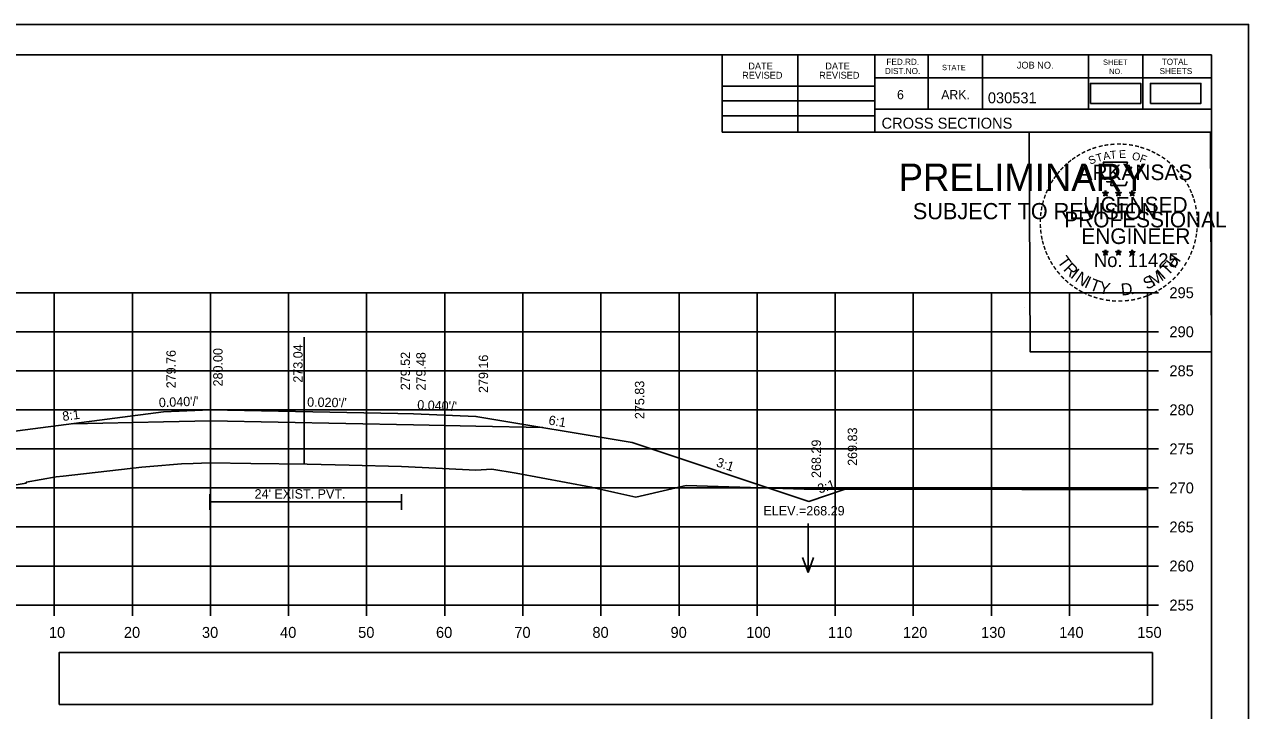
# Model space of a CAD drawing. Extents: x 285 to 4233, y -659 to 3710.
# Drawn here: x 1229.9 to 1386.6, y 1791.1 to 1878.9 of the extents above; entities that cross this region are included whole.
import ezdxf

# ---------------------------------------------------------------- set-up
doc = ezdxf.new("R2010")
doc.units = 0
for name, color, linetype in [('R_Alt Surface', 7, 'Continuous'), ('R_Axis', 7, 'Continuous'), ('R_Axis Annot', 7, 'Continuous'), ('R_Border', 7, 'Continuous'), ('R_Border PE', 7, 'Continuous'), ('R_Border Prem', 7, 'Continuous'), ('R_Exist Surface', 7, 'Continuous'), ('R_Fin Surface', 7, 'Continuous'), ('R_Grid', 7, 'Continuous'), ('R_No Plot', 7, 'Continuous'), ('R_Water', 7, 'Continuous'), ('R_Water Annot', 7, 'Continuous'), ('R_Xsect Elev', 7, 'Continuous'), ('R_Xsect Slope', 7, 'Continuous')]:
    doc.layers.add(name, color=color, linetype=linetype)

msp = doc.modelspace()

# ---------------------------------------------------------------- linework, layer by layer
at = {"layer": 'R_Alt Surface'}
for points in [[(1235.99, 1827.81), (1247.68, 1828.04), (1253.68, 1828.16), (1253.68, 1828.16), (1279.68, 1827.64), (1287.68, 1827.48), (1296.24, 1827.31)], [(1253.6, 1818.78), (1253.6, 1816.78)], [(1278.16, 1818.78), (1278.16, 1816.78)], [(1253.6, 1817.78), (1278.16, 1817.78)]]:
    msp.add_lwpolyline(points, dxfattribs=at)
at = {"layer": 'R_Axis'}
for p, q in [((1373.68, 1804.58), (1373.68, 1844.58)), ((1375.08, 1844.58), (1373.68, 1844.58)), ((1375.08, 1839.58), (1373.68, 1839.58)), ((1375.08, 1834.58), (1373.68, 1834.58)), ((1375.08, 1829.58), (1373.68, 1829.58)), ((1375.08, 1824.58), (1373.68, 1824.58)), ((1375.08, 1819.58), (1373.68, 1819.58)), ((1375.08, 1814.58), (1373.68, 1814.58)), ((1375.08, 1809.58), (1373.68, 1809.58)), ((1073.68, 1804.58), (1373.68, 1804.58)), ((1233.68, 1803.18), (1233.68, 1804.58)), ((1243.68, 1803.18), (1243.68, 1804.58)), ((1253.68, 1803.18), (1253.68, 1804.58)), ((1263.68, 1803.18), (1263.68, 1804.58)), ((1273.68, 1803.18), (1273.68, 1804.58)), ((1283.68, 1803.18), (1283.68, 1804.58)), ((1293.68, 1803.18), (1293.68, 1804.58)), ((1303.68, 1803.18), (1303.68, 1804.58)), ((1313.68, 1803.18), (1313.68, 1804.58)), ((1323.68, 1803.18), (1323.68, 1804.58)), ((1333.68, 1803.18), (1333.68, 1804.58)), ((1343.68, 1803.18), (1343.68, 1804.58)), ((1353.68, 1803.18), (1353.68, 1804.58)), ((1363.68, 1803.18), (1363.68, 1804.58)), ((1373.68, 1803.18), (1373.68, 1804.58)), ((1375.08, 1804.58), (1373.68, 1804.58))]:
    msp.add_line(p, q, dxfattribs=at)
at = {"layer": 'R_Axis Annot'}
for points in [[(1366.36, 1868.82), (1372.81, 1868.82), (1372.81, 1871.38), (1366.36, 1871.38)], [(1374.05, 1868.82), (1380.51, 1868.82), (1380.51, 1871.38), (1374.05, 1871.38)], [(1234.3, 1791.85), (1374.3, 1791.85), (1374.3, 1798.5), (1234.3, 1798.5)]]:
    msp.add_lwpolyline(points, close=True, dxfattribs=at)
at = {"layer": 'R_Border'}
for p, q in [((1065.68, 1875.04), (1381.86, 1875.04)), ((1319.22, 1865.16), (1319.22, 1875.04)), ((1328.9, 1865.16), (1328.9, 1875.04)), ((1338.76, 1875.04), (1338.76, 1865.16)), ((1345.6, 1875.04), (1345.6, 1868.1)), ((1352.54, 1875.04), (1352.54, 1868.1)), ((1366.12, 1875.04), (1366.12, 1868.1)), ((1373.06, 1875.04), (1373.06, 1868.1)), ((1381.86, 1669.58), (1381.86, 1875.04)), ((1381.86, 1872.1), (1338.76, 1872.1)), ((1381.86, 1872.12), (1381.86, 1872.12)), ((1319.22, 1871.02), (1338.76, 1871.02)), ((1319.22, 1869.16), (1338.76, 1869.16)), ((1319.22, 1867.22), (1338.76, 1867.22)), ((1381.86, 1868.1), (1338.76, 1868.1)), ((1341.72, 1868.1), (1381.86, 1868.1)), ((1381.86, 1865.16), (1319.22, 1865.16))]:
    msp.add_line(p, q, dxfattribs=at)
at = {"layer": 'R_Border PE'}
for p, q in [((1368.29, 1857.67), (1368.25, 1857.41)), ((1368.29, 1857.3), (1368.29, 1857.67)), ((1368.29, 1857.67), (1368.34, 1857.42)), ((1369.96, 1857.67), (1369.92, 1857.41)), ((1369.96, 1857.3), (1369.96, 1857.67)), ((1369.96, 1857.67), (1370.01, 1857.42)), ((1371.72, 1857.65), (1371.68, 1857.4)), ((1371.72, 1857.29), (1371.72, 1857.65)), ((1371.72, 1857.65), (1371.77, 1857.4)), ((1367.94, 1857.41), (1368.29, 1857.3)), ((1367.94, 1857.41), (1368.19, 1857.37)), ((1367.94, 1857.41), (1368.18, 1857.29)), ((1368.07, 1857), (1368.29, 1857.3)), ((1368.07, 1857), (1368.2, 1857.25)), ((1368.07, 1857), (1368.29, 1857.22)), ((1368.64, 1857.41), (1368.29, 1857.3)), ((1368.5, 1857), (1368.29, 1857.3)), ((1368.5, 1857), (1368.29, 1857.22)), ((1368.64, 1857.41), (1368.35, 1857.36)), ((1368.5, 1857), (1368.37, 1857.3)), ((1368.64, 1857.41), (1368.43, 1857.31)), ((1369.61, 1857.41), (1369.96, 1857.3)), ((1369.61, 1857.41), (1369.86, 1857.37)), ((1369.61, 1857.41), (1369.85, 1857.29)), ((1369.74, 1857), (1369.96, 1857.3)), ((1369.74, 1857), (1369.87, 1857.25)), ((1369.74, 1857), (1369.96, 1857.22)), ((1370.31, 1857.41), (1369.96, 1857.3)), ((1370.17, 1857), (1369.96, 1857.3)), ((1370.17, 1857), (1369.96, 1857.22)), ((1370.31, 1857.41), (1370.02, 1857.36)), ((1370.17, 1857), (1370.04, 1857.3)), ((1370.31, 1857.41), (1370.1, 1857.31)), ((1371.38, 1857.4), (1371.72, 1857.29)), ((1371.38, 1857.4), (1371.63, 1857.36)), ((1371.38, 1857.4), (1371.61, 1857.28)), ((1371.51, 1856.99), (1371.72, 1857.29)), ((1371.51, 1856.99), (1371.63, 1857.24)), ((1371.51, 1856.99), (1371.72, 1857.21)), ((1372.07, 1857.4), (1371.72, 1857.29)), ((1371.94, 1856.99), (1371.72, 1857.29)), ((1371.94, 1856.99), (1371.72, 1857.21)), ((1372.07, 1857.4), (1371.79, 1857.35)), ((1371.94, 1856.99), (1371.8, 1857.28)), ((1372.07, 1857.4), (1371.87, 1857.3)), ((1367.94, 1849.84), (1368.29, 1849.73)), ((1367.94, 1849.84), (1368.19, 1849.79)), ((1367.94, 1849.84), (1368.17, 1849.72)), ((1368.07, 1849.43), (1368.29, 1849.73)), ((1368.07, 1849.43), (1368.2, 1849.68)), ((1368.07, 1849.43), (1368.28, 1849.65)), ((1368.29, 1850.09), (1368.25, 1849.84)), ((1368.5, 1849.43), (1368.28, 1849.65)), ((1368.29, 1849.73), (1368.29, 1850.09)), ((1368.29, 1850.09), (1368.34, 1849.84)), ((1368.63, 1849.84), (1368.29, 1849.73)), ((1368.5, 1849.43), (1368.29, 1849.73)), ((1368.63, 1849.84), (1368.35, 1849.79)), ((1368.5, 1849.43), (1368.36, 1849.72)), ((1368.63, 1849.84), (1368.43, 1849.74)), ((1369.61, 1849.84), (1369.96, 1849.73)), ((1369.61, 1849.84), (1369.86, 1849.79)), ((1369.61, 1849.84), (1369.84, 1849.72)), ((1369.74, 1849.43), (1369.96, 1849.73)), ((1369.74, 1849.43), (1369.87, 1849.68)), ((1369.74, 1849.43), (1369.95, 1849.65)), ((1369.96, 1850.09), (1369.91, 1849.84)), ((1370.17, 1849.43), (1369.95, 1849.65)), ((1369.96, 1849.73), (1369.96, 1850.09)), ((1369.96, 1850.09), (1370, 1849.84)), ((1370.3, 1849.84), (1369.96, 1849.73)), ((1370.17, 1849.43), (1369.96, 1849.73)), ((1370.3, 1849.84), (1370.02, 1849.79)), ((1370.17, 1849.43), (1370.03, 1849.72)), ((1370.3, 1849.84), (1370.1, 1849.74)), ((1371.37, 1849.83), (1371.72, 1849.72)), ((1371.37, 1849.83), (1371.63, 1849.78)), ((1371.37, 1849.83), (1371.61, 1849.71)), ((1371.51, 1849.42), (1371.72, 1849.72)), ((1371.51, 1849.42), (1371.63, 1849.67)), ((1371.51, 1849.42), (1371.72, 1849.64)), ((1371.72, 1850.08), (1371.68, 1849.83)), ((1371.72, 1849.72), (1371.72, 1850.08)), ((1371.72, 1850.08), (1371.77, 1849.83)), ((1372.07, 1849.83), (1371.72, 1849.72)), ((1371.94, 1849.42), (1371.72, 1849.72)), ((1372.07, 1849.83), (1371.78, 1849.78)), ((1371.94, 1849.42), (1371.8, 1849.71)), ((1372.07, 1849.83), (1371.87, 1849.73)), ((1371.94, 1849.42), (1371.72, 1849.64))]:
    msp.add_line(p, q, dxfattribs=at)
for points in [[(1367.98, 1861.29), (1368.25, 1860.46)], [(1371.49, 1860.37), (1371.64, 1860.65), (1370.95, 1860.63), (1371.1, 1861.29), (1367.98, 1861.29)], [(1368.29, 1857.67), (1368.5, 1857), (1367.94, 1857.41), (1368.64, 1857.41), (1368.07, 1857), (1368.29, 1857.67)], [(1368.47, 1858.87), (1368.47, 1858.78), (1369.04, 1858.76), (1368.98, 1858.29), (1370.85, 1858.29), (1371.05, 1858.82)], [(1369.96, 1857.67), (1370.17, 1857), (1369.61, 1857.41), (1370.31, 1857.41), (1369.74, 1857), (1369.96, 1857.67)], [(1371.72, 1857.65), (1371.94, 1856.99), (1371.38, 1857.4), (1372.07, 1857.4), (1371.51, 1856.99), (1371.72, 1857.65)], [(1368.29, 1850.09), (1368.5, 1849.43), (1367.94, 1849.84), (1368.63, 1849.84), (1368.07, 1849.43), (1368.29, 1850.09)], [(1369.96, 1850.09), (1370.17, 1849.43), (1369.61, 1849.84), (1370.3, 1849.84), (1369.74, 1849.43), (1369.96, 1850.09)], [(1371.72, 1850.08), (1371.94, 1849.42), (1371.37, 1849.83), (1372.07, 1849.83), (1371.51, 1849.42), (1371.72, 1850.08)]]:
    msp.add_lwpolyline(points, dxfattribs=at)
for centre, radius in [((1368.29, 1857.3), 0.172), ((1368.29, 1857.3), 0.145), ((1368.29, 1857.3), 0.116), ((1368.29, 1857.3), 0.0991), ((1368.29, 1857.3), 0.0747), ((1368.29, 1857.3), 0.0495), ((1368.29, 1857.3), 0.0296), ((1369.96, 1857.3), 0.172), ((1369.96, 1857.3), 0.145), ((1369.96, 1857.3), 0.116), ((1369.96, 1857.3), 0.0991), ((1369.96, 1857.3), 0.0747), ((1369.96, 1857.3), 0.0495), ((1369.96, 1857.3), 0.0296), ((1371.72, 1857.29), 0.172), ((1371.72, 1857.29), 0.145), ((1371.72, 1857.29), 0.116), ((1371.72, 1857.29), 0.0991), ((1371.72, 1857.29), 0.0747), ((1371.72, 1857.29), 0.0495), ((1371.72, 1857.29), 0.0296), ((1368.29, 1849.73), 0.172), ((1368.29, 1849.73), 0.145), ((1368.29, 1849.73), 0.116), ((1368.29, 1849.73), 0.0991), ((1368.29, 1849.73), 0.0747), ((1368.29, 1849.73), 0.0495), ((1368.29, 1849.73), 0.0296), ((1369.95, 1849.73), 0.172), ((1369.95, 1849.73), 0.145), ((1369.95, 1849.73), 0.116), ((1369.95, 1849.73), 0.0991), ((1369.95, 1849.73), 0.0747), ((1369.95, 1849.73), 0.0495), ((1369.95, 1849.73), 0.0296), ((1371.72, 1849.72), 0.172), ((1371.72, 1849.72), 0.145), ((1371.72, 1849.72), 0.116), ((1371.72, 1849.72), 0.0991), ((1371.72, 1849.72), 0.0747), ((1371.72, 1849.72), 0.0495), ((1371.72, 1849.72), 0.0296)]:
    msp.add_circle(centre, radius, dxfattribs=at)
at = {"layer": 'R_Exist Surface'}
msp.add_lwpolyline([(1222.71, 1818.96), (1230.07, 1820.18), (1230.09, 1820.3), (1233.9, 1820.99), (1234.8, 1821.08), (1244.9, 1822.23), (1245.9, 1822.31), (1249.98, 1822.65), (1251.45, 1822.7), (1253.6, 1822.78), (1258.83, 1822.71), (1266.04, 1822.62), (1271.45, 1822.49), (1278.16, 1822.32), (1282.55, 1822.11), (1287.68, 1821.87), (1289.02, 1821.95), (1289.7, 1821.99), (1292.82, 1821.45), (1302.44, 1819.69), (1305.47, 1819), (1308.14, 1818.4), (1312.75, 1819.47), (1314.61, 1819.88), (1317.31, 1819.79), (1329.71, 1819.41), (1341.2, 1819.41), (1357.6, 1819.39), (1373.68, 1819.36)], dxfattribs=at)
at = {"layer": 'R_Fin Surface'}
msp.add_lwpolyline([(1208.23, 1821.04), (1223.68, 1826.19), (1247.68, 1829.34), (1253.68, 1829.58), (1277.68, 1829.1), (1279.68, 1829.06), (1287.68, 1828.74), (1307.68, 1825.4), (1330.3, 1817.86), (1334.94, 1819.41)], dxfattribs=at)
at = {"layer": 'R_Grid'}
for p, q in [((1073.68, 1844.58), (1373.68, 1844.58)), ((1233.68, 1804.58), (1233.68, 1844.58)), ((1243.68, 1804.58), (1243.68, 1844.58)), ((1253.68, 1804.58), (1253.68, 1844.58)), ((1263.68, 1804.58), (1263.68, 1844.58)), ((1273.68, 1804.58), (1273.68, 1844.58)), ((1283.68, 1804.58), (1283.68, 1844.58)), ((1293.68, 1804.58), (1293.68, 1844.58)), ((1303.68, 1804.58), (1303.68, 1844.58)), ((1313.68, 1804.58), (1313.68, 1844.58)), ((1323.68, 1804.58), (1323.68, 1844.58)), ((1333.68, 1804.58), (1333.68, 1844.58)), ((1343.68, 1804.58), (1343.68, 1844.58)), ((1353.68, 1804.58), (1353.68, 1844.58)), ((1363.68, 1804.58), (1363.68, 1844.58)), ((1373.68, 1804.58), (1373.68, 1844.58)), ((1073.68, 1839.58), (1373.68, 1839.58)), ((1073.68, 1834.58), (1373.68, 1834.58)), ((1073.68, 1829.58), (1373.68, 1829.58)), ((1073.68, 1824.58), (1373.68, 1824.58)), ((1073.68, 1819.58), (1373.68, 1819.58)), ((1073.68, 1814.58), (1373.68, 1814.58)), ((1073.68, 1809.58), (1373.68, 1809.58)), ((1073.68, 1804.58), (1373.68, 1804.58))]:
    msp.add_line(p, q, dxfattribs=at)
at = {"layer": 'R_No Plot'}
for p, q in [((1053.28, 1878.93), (1386.61, 1878.93)), ((1357.89, 1842.7), (1357.89, 1842.7))]:
    msp.add_line(p, q, dxfattribs=at)
for points in [[(1053.27, 1878.93), (1386.61, 1878.93), (1386.61, 1665.59), (1053.27, 1665.59)], [(1299.6, 1875.04), (1319.22, 1875.04), (1319.22, 1865.16), (1335.33, 1865.16), (1358.53, 1865.16), (1358.65, 1837), (1381.86, 1837), (1381.86, 1669.58), (1065.68, 1669.58), (1065.68, 1875.04)], [(1358.53, 1865.16), (1381.74, 1865.16), (1381.86, 1837), (1358.65, 1837)]]:
    msp.add_lwpolyline(points, close=True, dxfattribs=at)
at = {"layer": 'R_Water Annot'}
for p, q in [((1330.21, 1815.03), (1330.21, 1808.75)), ((1330.21, 1808.75), (1329.51, 1810.67)), ((1330.21, 1808.75), (1330.91, 1810.67))]:
    msp.add_line(p, q, dxfattribs=at)
at = {"layer": 'R_Xsect Elev'}
msp.add_line((1265.68, 1822.62), (1265.68, 1838.9), dxfattribs=at)

# ---------------------------------------------------------------- texts
at = {"layer": 'R_Axis Annot'}
for s, p in [('295', (1376.48, 1843.88)), ('290', (1376.48, 1838.88)), ('285', (1376.48, 1833.88)), ('280', (1376.48, 1828.88)), ('275', (1376.48, 1823.88)), ('270', (1376.48, 1818.88)), ('265', (1376.48, 1813.88)), ('260', (1376.48, 1808.88)), ('255', (1376.48, 1803.88)), ('10', (1232.99, 1800.38)), ('20', (1242.59, 1800.38)), ('30', (1252.59, 1800.38)), ('40', (1262.59, 1800.38)), ('50', (1272.59, 1800.38)), ('60', (1282.56, 1800.38)), ('70', (1292.59, 1800.38)), ('80', (1302.59, 1800.38)), ('90', (1312.59, 1800.38)), ('100', (1322.3, 1800.38)), ('110', (1332.76, 1800.38)), ('120', (1342.36, 1800.38)), ('130', (1352.36, 1800.38)), ('140', (1362.36, 1800.38)), ('150', (1372.36, 1800.38))]:
    msp.add_text(s, height=1.4, dxfattribs=at).set_placement(p)
at = {"layer": 'R_Border'}
for s, height, p in [('DATE', 0.879, (1322.55, 1873.17)), ('DATE', 0.879, (1332.41, 1873.17)), ('DIST.NO.', 0.782, (1340.04, 1872.58)), ('FED.RD.', 0.782, (1340.24, 1873.76)), ('STATE', 0.684, (1347.36, 1873.08)), ('JOB NO.', 0.879, (1356.94, 1873.28)), ('SHEET', 0.684, (1367.98, 1873.76)), ('NO.', 0.684, (1368.76, 1872.58)), ('SHEETS', 0.782, (1375.22, 1872.58)), ('TOTAL', 0.782, (1375.5, 1873.76)), ('REVISED', 0.879, (1321.77, 1871.99)), ('REVISED', 0.879, (1331.63, 1871.99)), ('6', 1.17, (1341.6, 1869.36)), ('ARK.', 1.172, (1347.26, 1869.36)), ('030531', 1.4, (1353.23, 1868.84)), ('CROSS SECTIONS', 1.4, (1339.62, 1865.59))]:
    msp.add_text(s, height=height, rotation=360, dxfattribs=at).set_placement(p)
at = {"layer": 'R_Border PE'}
for s, height, rotation, p in [('-', 1.6, 34.0636, (1364.87, 1861.46)), ('-', 1.6, 28.7918, (1365.46, 1861.83)), ('-', 1.6, 24.3072, (1366.1, 1862.15)), ('-', 1.6, 19.1761, (1366.73, 1862.42)), ('T', 1, 16.4036, (1367.25, 1861.3)), ('-', 1.6, 13.6301, (1367.48, 1862.66)), ('A', 1, 11.2132, (1368.08, 1861.55)), ('-', 1.6, 10.2193, (1368.16, 1862.82)), ('T', 1, 6.0228, (1368.93, 1861.72)), ('-', 1.6, 5.8968, (1368.89, 1862.93)), ('-', 1.6, 0.1862, (1369.66, 1863)), ('E', 1, 0.8323, (1370.03, 1861.83)), ('-', 1.6, 357.743, (1370.38, 1862.99)), ('-', 1.6, 352.1617, (1371.13, 1862.93)), ('O', 1, 350.4515, (1371.64, 1861.62)), ('-', 1.6, 347.2049, (1371.85, 1862.82)), ('F', 1, 340.0707, (1372.59, 1861.39)), ('-', 1.6, 342.3362, (1372.48, 1862.66)), ('-', 1.6, 337.8551, (1373.22, 1862.44)), ('-', 1.6, 334.1211, (1373.85, 1862.17)), ('-', 1.6, 329.6409, (1374.43, 1861.89)), ('-', 1.6, 48.423, (1362.93, 1859.79)), ('-', 1.6, 42.9622, (1363.38, 1860.27)), ('-', 1.6, 38.9507, (1363.81, 1860.69)), ('-', 1.6, 36.2317, (1364.29, 1861.07)), ('ARKANSAS', 2, 360, (1364.84, 1859)), ('S', 1, 21.594, (1366.34, 1860.97)), ('-', 1.6, 325.8627, (1375.07, 1861.53)), ('-', 1.6, 320.5297, (1375.68, 1861.1)), ('-', 1.6, 315.5786, (1376.28, 1860.61)), ('-', 1.6, 58.0706, (1361.79, 1858.21)), ('-', 1.6, 54.2325, (1362.12, 1858.74)), ('-', 1.6, 50.6142, (1362.53, 1859.31)), ('-', 1.6, 309.8797, (1376.85, 1860.06)), ('-', 1.6, 306.6522, (1377.37, 1859.46)), ('-', 1.4, 303.6753, (1377.86, 1858.89)), ('-', 1.6, 67.7743, (1361.22, 1856.99)), ('-', 1.6, 62.8713, (1361.48, 1857.6)), ('-', 1.6, 299.6684, (1378.18, 1858.29)), ('-', 1.6, 294.6628, (1378.5, 1857.67)), ('-', 1.6, 75.461, (1360.8, 1855.64)), ('-', 1.6, 72.3945, (1361, 1856.36)), ('LICENSED', 2, 360, (1365.43, 1854.85)), ('DWB', 0.01, 360, (1368.28, 1857.3)), ('DWB', 0.01, 360, (1369.95, 1857.3)), ('DWB', 0.01, 360, (1371.71, 1857.29)), ('-', 1.6, 290.5728, (1378.76, 1857.1)), ('-', 1.6, 285.1233, (1378.99, 1856.52)), ('-', 1.6, 85.1863, (1360.59, 1854.24)), ('-', 1.6, 81.2013, (1360.67, 1854.93)), ('PROFESSIONAL', 2, 360, (1363.01, 1852.95)), ('-', 1.6, 280.5493, (1379.19, 1855.77)), ('-', 1.6, 276.5962, (1379.35, 1855.01)), ('-', 1.6, 94.1959, (1360.6, 1852.81)), ('-', 1.6, 89.0622, (1360.57, 1853.54)), ('ENGINEER', 2, 360, (1365.2, 1850.82)), ('-', 1.6, 263.5172, (1379.43, 1852.99)), ('-', 1.6, 274.3301, (1379.41, 1854.28)), ('-', 1.6, 269.9407, (1379.45, 1853.65)), ('-', 1.6, 98.9479, (1360.68, 1852.15)), ('-', 1.6, 101.7149, (1360.81, 1851.41)), ('-', 1.6, 105.4578, (1360.97, 1850.82)), ('-', 1.6, 255.7626, (1379.25, 1851.65)), ('-', 1.6, 260.9953, (1379.36, 1852.33)), ('-', 1.6, 109.0874, (1361.19, 1850.19)), ('-', 1.6, 114.0643, (1361.44, 1849.59)), ('No. 11425', 1.757, 360, (1366.82, 1847.87)), ('DWB', 0.01, 360, (1368.27, 1849.72)), ('DWB', 0.01, 360, (1369.94, 1849.72)), ('DWB', 0.01, 360, (1371.71, 1849.71)), ('-', 1.6, 247.8887, (1378.84, 1850.26)), ('-', 1.6, 252.8681, (1379.07, 1850.93)), ('-', 1.6, 115.7289, (1361.75, 1848.97)), ('-', 1.6, 120.4471, (1362.1, 1848.39)), ('T', 1.54, 306.0406, (1362.05, 1848.57)), ('R', 1.54, 314.005, (1362.81, 1847.52)), ('T', 1.54, 46.6444, (1376.28, 1846.66)), ('H', 1.54, 54.6088, (1377.17, 1847.6)), ('-', 1.6, 239.0712, (1378.19, 1848.88)), ('-', 1.6, 244.6197, (1378.58, 1849.63)), ('-', 1.6, 125.8934, (1362.51, 1847.83)), ('-', 1.6, 130.7181, (1362.97, 1847.28)), ('-', 1.6, 134.2238, (1363.49, 1846.73)), ('I', 1.54, 321.9694, (1363.71, 1846.59)), ('N', 1.54, 326.5002, (1364.28, 1846.12)), ('I', 1.54, 335.3603, (1365.48, 1845.33)), ('S', 1.54, 26.9312, (1373.59, 1844.93)), ('M', 1.54, 32.6563, (1374.43, 1845.33)), ('I', 1.54, 42.1136, (1375.72, 1846.18)), ('-', 1.6, 225.7653, (1376.88, 1847.1)), ('-', 1.6, 231.2538, (1377.36, 1847.66)), ('-', 1.6, 233.8452, (1377.79, 1848.23)), ('-', 1.6, 138.9338, (1364.01, 1846.27)), ('-', 1.6, 144.6463, (1364.57, 1845.86)), ('-', 1.6, 148.0898, (1365.13, 1845.49)), ('-', 1.6, 151.5704, (1365.71, 1845.16)), ('T', 1.54, 339.8912, (1366.15, 1845)), ('Y', 1.54, 347.8556, (1367.36, 1844.56)), ('D', 1.54, 6.3969, (1370.35, 1844.2)), ('-', 1.6, 212.2491, (1375.27, 1845.73)), ('-', 1.6, 215.7363, (1375.81, 1846.12)), ('-', 1.6, 221.0851, (1376.35, 1846.59)), ('-', 1.6, 154.6002, (1366.23, 1844.92)), ('-', 1.6, 158.5612, (1366.85, 1844.66)), ('-', 1.6, 162.7983, (1367.54, 1844.45)), ('-', 1.6, 167.5555, (1368.26, 1844.29)), ('-', 1.6, 173.1155, (1369.03, 1844.18)), ('-', 1.6, 176.5183, (1369.78, 1844.12)), ('-', 1.6, 181.5918, (1370.52, 1844.14)), ('-', 1.6, 185.8167, (1371.33, 1844.22)), ('-', 1.6, 191.2858, (1372.06, 1844.35)), ('.', 1.54, 13.7642, (1371.54, 1844.33)), ('-', 1.6, 195.4743, (1372.79, 1844.55)), ('-', 1.6, 200.7184, (1373.47, 1844.79)), ('-', 1.6, 204.2516, (1374.09, 1845.06)), ('-', 1.6, 207.3568, (1374.71, 1845.38))]:
    msp.add_text(s, height=height, rotation=rotation, dxfattribs=at).set_placement(p)
at = {"layer": 'R_Border Prem'}
for s, height, p in [('PRELIMINARY', 3.5, (1341.81, 1857.62)), ('DWB', 0.01, (1342.55, 1859.47)), ('SUBJECT TO REVISION', 2.0751, (1343.62, 1853.99))]:
    msp.add_text(s, height=height, rotation=360, dxfattribs=at).set_placement(p)
at = {"layer": 'R_Water'}
msp.add_text("24' EXIST. PVT.", height=1.2, dxfattribs=at).set_placement((1259.33, 1818.22))
at = {"layer": 'R_Xsect Elev'}
for s, p in [('279.76', (1249.23, 1832.34)), ('280.00', (1255.23, 1832.58)), ('273.04', (1265.48, 1833.06)), ('279.52', (1279.23, 1832.1)), ('279.48', (1281.23, 1832.06)), ('279.16', (1289.23, 1831.74)), ('275.83', (1309.23, 1828.4)), ('269.83', (1336.49, 1822.41)), ('268.29', (1331.85, 1820.86))]:
    msp.add_text(s, height=1.2, rotation=90, dxfattribs=at).set_placement(p)
msp.add_text('ELEV.=268.29', height=1.2, dxfattribs=at).set_placement((1324.49, 1816.06))
at = {"layer": 'R_Xsect Slope'}
for s, rotation, p in [("0.040'/'", 2.2905, (1247.09, 1829.91)), ("0.020'/'", 358.8542, (1266.05, 1829.99)), ("0.040'/'", 357.7096, (1280.14, 1829.64)), ('8:1', 7.4608, (1234.79, 1828.15)), ('6:1', 350.5386, (1296.91, 1827.71)), ('3:1', 341.5648, (1318.36, 1822.37)), ('3:1', 18.429, (1331.67, 1818.85))]:
    msp.add_text(s, height=1.2, rotation=rotation, dxfattribs=at).set_placement(p)

doc.saveas('drawing.dxf')
